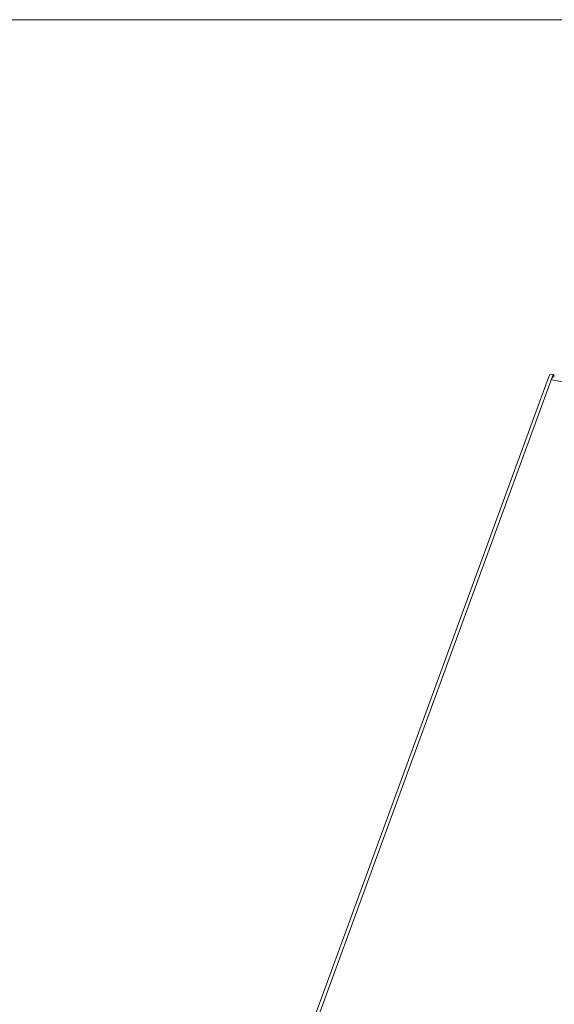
# Model space of a CAD drawing. Header units: millimetres. Extents: x -473 to 23648, y -382 to 1866.
# Tile 541 of 607: x 17174 to 17389, y 1305 to 1701. Entities that reach past the tile are written whole.
import ezdxf

# ---------------------------------------------------------------- set-up
doc = ezdxf.new("R2010")
doc.units = ezdxf.units.MM
doc.header["$LTSCALE"] = 80
doc.layers.get('0').update_dxf_attribs({"linetype": 'CONTINUOUS'})

msp = doc.modelspace()

# ---------------------------------------------------------------- linework, layer by layer
at = {"linetype": 'Continuous', "lineweight": 0}
for p, q in [((17222.354, 1107.707), (17387.231, 1557.716)), ((17388.743, 1557.947), (17223.866, 1107.937)), ((17387.231, 1557.716), (17387.442, 1557.921)), ((17387.442, 1557.921), (17387.978, 1558.02)), ((17388.308, 1556.539), (17387.967, 1555.829)), ((17625.188, 1511.53), (17387.967, 1555.829)), ((17387.978, 1558.02), (17388.743, 1557.947)), ((17388.706, 1556.997), (17388.308, 1556.539)), ((17389.104, 1557.138), (17388.706, 1556.997)), ((17388.743, 1557.947), (17389.114, 1557.419)), ((17389.114, 1557.419), (17388.987, 1557.073)), ((17389.148, 1557.133), (17389.104, 1557.138))]:
    msp.add_line(p, q, dxfattribs=at)
at = {"lineweight": 0}
msp.add_lwpolyline([(13932.96, 1700.539), (18649.282, 1700.539), (18649.282, -382.445), (13932.96, -382.445)], close=True, dxfattribs=at)

doc.saveas('drawing.dxf')
